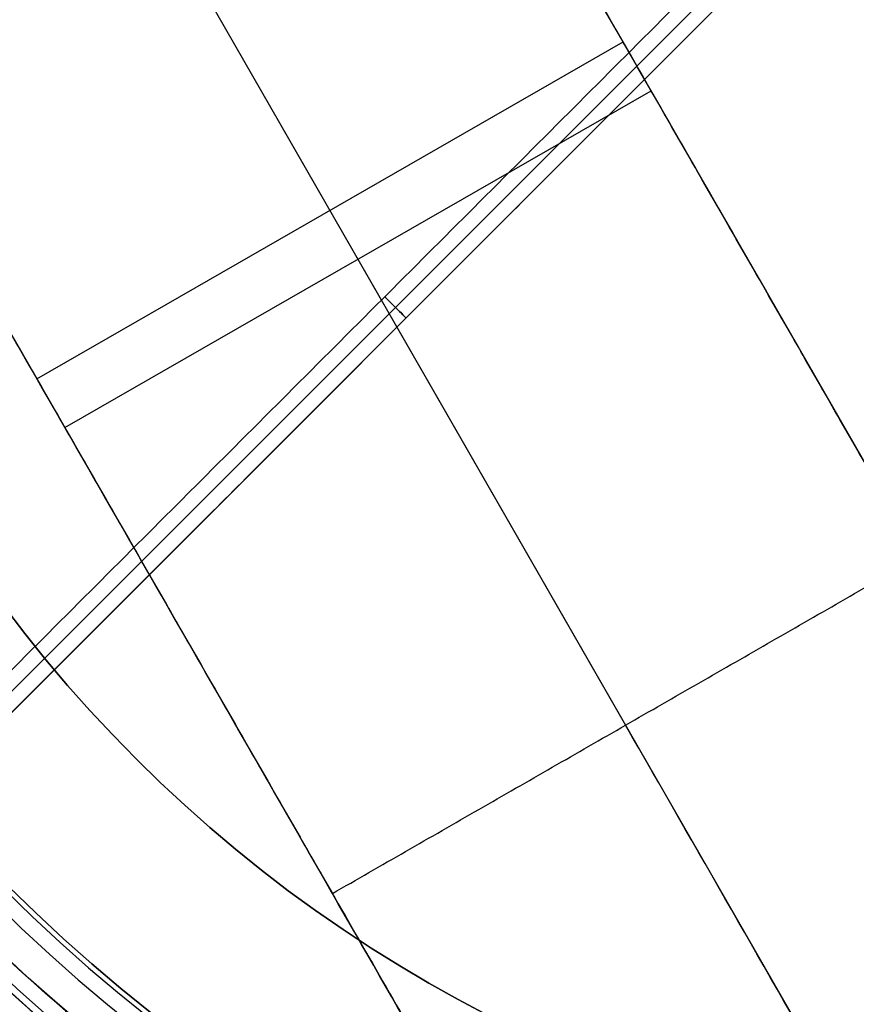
# Model space of a CAD drawing. Header units: millimetres. Extents: x -1267 to 1231, y -1283 to 1250.
# Tile 625 of 656: x 224 to 279, y -83 to -18. Entities that reach past the tile are written whole.
import ezdxf

# ---------------------------------------------------------------- set-up
doc = ezdxf.new("R2010")
doc.units = ezdxf.units.MM
doc.layers.add('Default', color=7, linetype='Continuous', true_color=0x000000)

# ---------------------------------------------------------------- blocks, each defined once
blk = doc.blocks.new('LED_DRIVER_CE')
at = {"layer": 'Default'}
for p, q in [((0, 22.5, 6), (28, 22.5, 6)), ((0, 22.5, 3.75), (0, -22.5, 3.75)), ((14, 22.5, -52.5), (14, 22.5, 64.5)), ((28, 22.5), (28, -22.5)), ((0, 0, -67.5), (0, 0, 69.55)), ((28, 0, -39.5), (28, 0, 39.5)), ((0, -22.5, 6), (28, -22.5, 6)), ((14, -22.5, 64.5), (14, -22.5, -52.5))]:
    blk.add_line(p, q, dxfattribs=at)
at = {"layer": 'Default', "extrusion": (0, 1, 0)}
for centre, start in [((72, 39.5, 22.5), 165.52249), ((72, 39.5), 163.7398)]:
    blk.add_arc(centre, 100, start, 180, dxfattribs=at)
at = {"layer": 'Default'}
for points in [[(0, 22.5, -52.5), (0, 22.5, 6), (0, 22.5, 64.5)], [(28, 22.5, 39.5), (28, 0, 39.5), (28, -22.5, 39.5)], [(28, 22.5, -39.5), (28, 22.5), (28, 22.5, 39.5)], [(24, -19.5, 67.5), (24, 0, 67.5), (24, 19.5, 67.5)], [(0, -22.5, 64.5), (0, -22.5, 6), (0, -22.5, -52.5)], [(28, -22.5, 39.5), (28, -22.5), (28, -22.5, -39.5)]]:
    blk.add_open_spline(points, degree=2, dxfattribs=at)
blk = doc.blocks.new('CANOPY_US_B')
at = {"layer": 'Default', "extrusion": (0, -1, 0)}
for centre, radius, start, end in [((0, 0, -35.442), 106.395, 270, 90), ((0, 0, -33.152), 105.337, 270, 90), ((0, 0, -28.635), 111.99, 270, 90), ((0, 0, -28.045), 109.539, 270, 90), ((0, 0, -14.317), 113.495, 300.89812, 357.35383)]:
    blk.add_arc(centre, radius, start, end, dxfattribs=at)
at = {"layer": 'Default', "extrusion": (0, 1, 0)}
for centre, radius in [((0, 0), 115), ((0, 0, -0.261), 112.514)]:
    blk.add_arc(centre, radius, 90, 270, dxfattribs=at)
blk = doc.blocks.new('GROUND_WIRE')
at = {"layer": 'Default'}
for p, q in [((12.8, 1.414), (82.804, 71.418)), ((12.8, 0, 1), (83.511, 70.711, 1)), ((12.8, 0, -1), (83.511, 70.711, -1))]:
    blk.add_line(p, q, dxfattribs=at)
at = {"layer": 'Default', "extrusion": (0.707107, 0.707107, 0)}
for start, end in [(0, 180), (180, 0)]:
    blk.add_arc((-9.051, 0, 59.551), 1, start, end, dxfattribs=at)
at = {"layer": 'Default'}
for points in [[(82.804, 71.418, 0), (47.802, 36.416, 0), (12.8, 1.414)], [(15.214, 1), (49.716, 35.502), (84.218, 70.004)]]:
    blk.add_open_spline(points, degree=2, dxfattribs=at)
blk = doc.blocks.new('CANOPY_US_BRACKET_B')
at = {"layer": 'Default', "extrusion": (0, 1, 0)}
for centre, radius, start, end in [((0, 0), 105, 0, 180), ((0, 0, -0.75), 93, 0, 180), ((0, 0, -5), 110, 0, 180), ((0, 0, -13.5), 110, 35.98687, 57.41509), ((0, 0, -13.5), 108.5, 36.06995, 57.57092), ((0, 0, -22), 110, 37.49586, 84.32432)]:
    blk.add_arc(centre, radius, start, end, dxfattribs=at)
at = {"layer": 'Default', "extrusion": (0, -1, 0)}
for centre, radius, start, end in [((0, 0), 93, 0, 180), ((0, 0, 1.5), 105, 0, 180), ((0, 0, 1.5), 93, 0, 180), ((0, 0, 5), 108.5, 0, 180), ((0, 0, 22), 108.5, 95.82218, 142.3999)]:
    blk.add_arc(centre, radius, start, end, dxfattribs=at)

msp = doc.modelspace()

# ---------------------------------------------------------------- block references
at = {"layer": 'Default', "extrusion": (1, 0, 0), "rotation": 180}
msp.add_blockref('CANOPY_US_B', (-0.985, 786.549, 297.302), dxfattribs=at)
at = {"layer": 'Default', "extrusion": (0, -1, 4.44105e-16)}
msp.add_blockref('CANOPY_US_BRACKET_B', (297.302, 786.549, 0.985), dxfattribs=at)
at = {"layer": 'Default', "extrusion": (0.498026, -0.867162, 3.85111e-16), "rotation": 89.99999999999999}
msp.add_blockref('LED_DRIVER_CE', (196.903, 754.19, 147.96), dxfattribs=at)
at = {"layer": 'Default', "rotation": 180}
msp.add_blockref('GROUND_WIRE', (297.302, -0.985, 749.44), dxfattribs=at)

doc.saveas('drawing.dxf')
